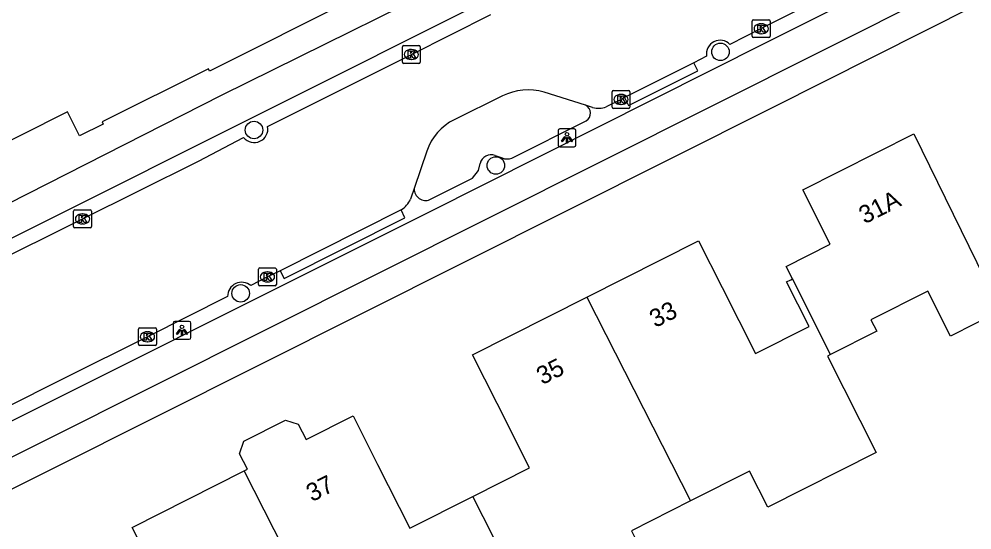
# Model space of a CAD drawing. Extents: x 157321 to 158827, y 386650 to 388532.
# Drawn here: x 157574.9 to 157628.3, y 387629.9 to 387658.5 of the extents above; entities that cross this region are included whole.
import ezdxf

# ---------------------------------------------------------------- set-up
doc = ezdxf.new("R2010")
doc.units = 0
for name, color, linetype in [('IMGEO_Berm_open', 7, 'Continuous'), ('IMGEO_Boom', 7, 'Continuous'), ('IMGEO_Fietspad_open', 7, 'Continuous'), ('IMGEO_Kolk', 7, 'Continuous'), ('IMGEO_Lichtpunt', 7, 'Continuous'), ('IMGEO_Pand', 7, 'Continuous'), ('IMGEO_Pand_nummerreeks', 7, 'Continuous'), ('IMGEO_Rijbaan_lokaal_open', 7, 'Continuous'), ('IMGEO_Verkeerseiland_groen', 7, 'Continuous'), ('IMGEO_Voetpad_open', 7, 'Continuous')]:
    doc.layers.add(name, color=color, linetype=linetype)

msp = doc.modelspace()

# ---------------------------------------------------------------- linework, layer by layer
at = {"layer": 'IMGEO_Berm_open'}
for points in [[(157608.823, 387654.145), (157609.048, 387653.7), (157612.922, 387655.638), (157612.705, 387656.091)], [(157589.553, 387644.437), (157589.77, 387644.002), (157596.532, 387647.405), (157596.319, 387647.859)]]:
    msp.add_lwpolyline(points, dxfattribs=at)
at = {"layer": 'IMGEO_Boom'}
for centre in [(157614.197, 387656.701), (157588.087, 387652.325), (157601.625, 387650.339), (157587.342, 387643.175)]:
    msp.add_circle(centre, 0.489, dxfattribs=at)
at = {"layer": 'IMGEO_Fietspad_open'}
for points in [[(157565.674, 387643.795), (157586.268, 387654.276), (157602.223, 387662.168), (157633.171, 387677.702), (157658.586, 387690.459), (157687.79, 387705.127), (157688.179, 387705.325)], [(157688.948, 387703.712), (157688.853, 387703.664), (157658.704, 387688.508), (157633.965, 387676.076), (157632.808, 387675.494), (157602.899, 387660.494), (157587.041, 387652.538), (157567.394, 387642.71), (157567.399, 387642.417)], [(157569.697, 387633.623), (157597.83, 387647.706), (157616.763, 387657.23), (157637.927, 387667.851), (157666.428, 387682.154), (157672.423, 387685.176)], [(157675.661, 387684.73), (157666.647, 387680.247), (157638.747, 387666.244), (157569.945, 387631.713), (157569.232, 387631.358)]]:
    msp.add_lwpolyline(points, dxfattribs=at)
at = {"layer": 'IMGEO_Kolk'}
for p, q in [((157615.977, 387657.574), (157615.977, 387658.426)), ((157616.052, 387658.5), (157616.904, 387658.5)), ((157616.465, 387658.28), (157616.49, 387658.28)), ((157616.978, 387658.426), (157616.978, 387657.574)), ((157616.488, 387657.72), (157616.463, 387657.72)), ((157596.469, 387657.055), (157597.321, 387657.055)), ((157616.904, 387657.5), (157616.052, 387657.5)), ((157596.394, 387656.129), (157596.394, 387656.981)), ((157596.882, 387656.835), (157596.907, 387656.835)), ((157597.395, 387656.981), (157597.395, 387656.129)), ((157597.321, 387656.055), (157596.469, 387656.055)), ((157596.905, 387656.275), (157596.88, 387656.275)), ((157608.131, 387653.611), (157608.131, 387654.463)), ((157608.206, 387654.537), (157609.058, 387654.537)), ((157609.132, 387654.463), (157609.132, 387653.611)), ((157608.619, 387654.317), (157608.644, 387654.317)), ((157609.058, 387653.537), (157608.206, 387653.537)), ((157608.642, 387653.757), (157608.617, 387653.757)), ((157577.985, 387646.922), (157577.985, 387647.774)), ((157578.06, 387647.848), (157578.912, 387647.848)), ((157578.473, 387647.628), (157578.498, 387647.628)), ((157578.986, 387647.774), (157578.986, 387646.922)), ((157578.496, 387647.068), (157578.471, 387647.068)), ((157578.912, 387646.848), (157578.06, 387646.848)), ((157588.337, 387643.673), (157588.337, 387644.525)), ((157588.412, 387644.599), (157589.264, 387644.599)), ((157588.825, 387644.379), (157588.85, 387644.379)), ((157589.338, 387644.525), (157589.338, 387643.673)), ((157588.848, 387643.819), (157588.823, 387643.819)), ((157589.264, 387643.599), (157588.412, 387643.599)), ((157581.622, 387640.322), (157581.622, 387641.174)), ((157581.697, 387641.248), (157582.549, 387641.248)), ((157582.623, 387641.174), (157582.623, 387640.322)), ((157582.11, 387641.028), (157582.135, 387641.028)), ((157582.549, 387640.248), (157581.697, 387640.248)), ((157582.133, 387640.468), (157582.108, 387640.468))]:
    msp.add_line(p, q, dxfattribs=at)
for points in [[(157615.977, 387657.574), (157615.977, 387658.426)], [(157616.052, 387658.5), (157616.904, 387658.5)], [(157616.298, 387658.2), (157616.421, 387658.2), (157616.421, 387658.049), (157616.551, 387658.2), (157616.715, 387658.2), (157616.569, 387658.049), (157616.722, 387657.8), (157616.57, 387657.8), (157616.485, 387657.964), (157616.421, 387657.897), (157616.421, 387657.8), (157616.298, 387657.8), (157616.298, 387658.2)], [(157616.978, 387658.426), (157616.978, 387657.574)], [(157596.469, 387657.055), (157597.321, 387657.055)], [(157616.904, 387657.5), (157616.052, 387657.5)], [(157596.394, 387656.129), (157596.394, 387656.981)], [(157596.715, 387656.755), (157596.838, 387656.755), (157596.838, 387656.604), (157596.968, 387656.755), (157597.132, 387656.755), (157596.986, 387656.604), (157597.139, 387656.355), (157596.987, 387656.355), (157596.902, 387656.519), (157596.838, 387656.452), (157596.838, 387656.355), (157596.715, 387656.355), (157596.715, 387656.755)], [(157597.395, 387656.981), (157597.395, 387656.129)], [(157597.321, 387656.055), (157596.469, 387656.055)], [(157608.131, 387653.611), (157608.131, 387654.463)], [(157608.206, 387654.537), (157609.058, 387654.537)], [(157609.132, 387654.463), (157609.132, 387653.611)], [(157608.452, 387654.237), (157608.575, 387654.237), (157608.575, 387654.086), (157608.705, 387654.237), (157608.869, 387654.237), (157608.723, 387654.086), (157608.876, 387653.837), (157608.724, 387653.837), (157608.639, 387654.001), (157608.575, 387653.934), (157608.575, 387653.837), (157608.452, 387653.837), (157608.452, 387654.237)], [(157609.058, 387653.537), (157608.206, 387653.537)], [(157577.985, 387646.922), (157577.985, 387647.774)], [(157578.06, 387647.848), (157578.912, 387647.848)], [(157578.306, 387647.548), (157578.429, 387647.548), (157578.429, 387647.397), (157578.559, 387647.548), (157578.723, 387647.548), (157578.577, 387647.397), (157578.73, 387647.148), (157578.578, 387647.148), (157578.493, 387647.312), (157578.429, 387647.245), (157578.429, 387647.148), (157578.306, 387647.148), (157578.306, 387647.548)], [(157578.986, 387647.774), (157578.986, 387646.922)], [(157578.912, 387646.848), (157578.06, 387646.848)], [(157588.337, 387643.673), (157588.337, 387644.525)], [(157588.412, 387644.599), (157589.264, 387644.599)], [(157588.658, 387644.299), (157588.781, 387644.299), (157588.781, 387644.148), (157588.911, 387644.299), (157589.075, 387644.299), (157588.929, 387644.148), (157589.082, 387643.899), (157588.93, 387643.899), (157588.845, 387644.063), (157588.781, 387643.996), (157588.781, 387643.899), (157588.658, 387643.899), (157588.658, 387644.299)], [(157589.338, 387644.525), (157589.338, 387643.673)], [(157589.264, 387643.599), (157588.412, 387643.599)], [(157581.622, 387640.322), (157581.622, 387641.174)], [(157581.697, 387641.248), (157582.549, 387641.248)], [(157582.623, 387641.174), (157582.623, 387640.322)], [(157581.943, 387640.948), (157582.066, 387640.948), (157582.066, 387640.797), (157582.196, 387640.948), (157582.36, 387640.948), (157582.214, 387640.797), (157582.367, 387640.548), (157582.215, 387640.548), (157582.13, 387640.712), (157582.066, 387640.645), (157582.066, 387640.548), (157581.943, 387640.548), (157581.943, 387640.948)], [(157582.549, 387640.248), (157581.697, 387640.248)]]:
    msp.add_lwpolyline(points, dxfattribs=at)
for centre, start, end in [((157616.054, 387658.424), 91.552, 178.448), ((157616.054, 387658.424), 91.552, 178.448), ((157616.902, 387658.424), 1.552, 88.448), ((157616.902, 387658.424), 1.552, 88.448), ((157616.054, 387657.576), 181.552, 268.448), ((157616.054, 387657.576), 181.552, 268.448), ((157616.902, 387657.576), 271.552, 358.448), ((157616.902, 387657.576), 271.552, 358.448), ((157596.471, 387656.979), 91.552, 178.448), ((157596.471, 387656.979), 91.552, 178.448), ((157597.319, 387656.979), 1.552, 88.448), ((157597.319, 387656.979), 1.552, 88.448), ((157596.471, 387656.131), 181.552, 268.448), ((157596.471, 387656.131), 181.552, 268.448), ((157597.319, 387656.131), 271.552, 358.448), ((157597.319, 387656.131), 271.552, 358.448), ((157608.208, 387654.461), 91.552, 178.448), ((157608.208, 387654.461), 91.552, 178.448), ((157609.056, 387654.461), 1.552, 88.448), ((157609.056, 387654.461), 1.552, 88.448), ((157608.208, 387653.613), 181.552, 268.448), ((157608.208, 387653.613), 181.552, 268.448), ((157609.056, 387653.613), 271.552, 358.448), ((157609.056, 387653.613), 271.552, 358.448), ((157578.062, 387647.772), 91.552, 178.448), ((157578.062, 387647.772), 91.552, 178.448), ((157578.91, 387647.772), 1.552, 88.448), ((157578.91, 387647.772), 1.552, 88.448), ((157578.062, 387646.924), 181.552, 268.448), ((157578.062, 387646.924), 181.552, 268.448), ((157578.91, 387646.924), 271.552, 358.448), ((157578.91, 387646.924), 271.552, 358.448), ((157588.414, 387644.523), 91.552, 178.448), ((157588.414, 387644.523), 91.552, 178.448), ((157589.262, 387644.523), 1.552, 88.448), ((157589.262, 387644.523), 1.552, 88.448), ((157588.414, 387643.675), 181.552, 268.448), ((157588.414, 387643.675), 181.552, 268.448), ((157589.262, 387643.675), 271.552, 358.448), ((157589.262, 387643.675), 271.552, 358.448), ((157581.699, 387641.172), 91.552, 178.448), ((157581.699, 387641.172), 91.552, 178.448), ((157582.547, 387641.172), 1.552, 88.448), ((157582.547, 387641.172), 1.552, 88.448), ((157581.699, 387640.324), 181.552, 268.448), ((157581.699, 387640.324), 181.552, 268.448), ((157582.547, 387640.324), 271.552, 358.448), ((157582.547, 387640.324), 271.552, 358.448)]:
    msp.add_arc(centre, 0.0765, start, end, dxfattribs=at)
for centre, major_axis, ratio, start_param, end_param in [((157616.464, 387658), (-0.387, 0.002), 0.722429, 4.712389, 7.853982), ((157616.489, 387658), (-0.39, 0.002), 0.717154, 1.570796, 4.712389), ((157596.881, 387656.555), (-0.387, 0.002), 0.722429, 4.712389, 7.853982), ((157596.906, 387656.555), (-0.39, 0.002), 0.717154, 1.570796, 4.712389), ((157608.618, 387654.037), (-0.387, 0.002), 0.722429, 4.712389, 7.853982), ((157608.643, 387654.037), (-0.39, 0.002), 0.717154, 1.570796, 4.712389), ((157578.472, 387647.348), (-0.387, 0.002), 0.722429, 4.712389, 7.853982), ((157578.497, 387647.348), (-0.39, 0.002), 0.717154, 1.570796, 4.712389), ((157588.824, 387644.099), (-0.387, 0.002), 0.722429, 4.712389, 7.853982), ((157588.849, 387644.099), (-0.39, 0.002), 0.717154, 1.570796, 4.712389), ((157582.109, 387640.748), (-0.387, 0.002), 0.722429, 4.712389, 7.853982), ((157582.134, 387640.748), (-0.39, 0.002), 0.717154, 1.570796, 4.712389)]:
    msp.add_ellipse(centre, major_axis=major_axis, ratio=ratio, start_param=start_param, end_param=end_param, dxfattribs=at)
at = {"layer": 'IMGEO_Lichtpunt'}
for p, q in [((157605.108, 387652.29), (157605.108, 387651.483)), ((157605.108, 387652.29), (157605.108, 387651.483)), ((157606.01, 387652.385), (157605.202, 387652.385)), ((157606.01, 387652.385), (157605.202, 387652.385)), ((157606.104, 387651.483), (157606.104, 387652.29)), ((157606.104, 387651.483), (157606.104, 387652.29)), ((157605.202, 387651.389), (157606.01, 387651.389)), ((157605.202, 387651.389), (157606.01, 387651.389)), ((157584.455, 387641.601), (157583.647, 387641.601)), ((157584.455, 387641.601), (157583.647, 387641.601)), ((157583.553, 387641.506), (157583.553, 387640.699)), ((157583.553, 387641.506), (157583.553, 387640.699)), ((157584.549, 387640.699), (157584.549, 387641.506)), ((157584.549, 387640.699), (157584.549, 387641.506)), ((157583.647, 387640.605), (157584.455, 387640.605)), ((157583.647, 387640.605), (157584.455, 387640.605))]:
    msp.add_line(p, q, dxfattribs=at)
for points in [[(157605.482, 387651.954), (157605.521, 387651.926), (157605.333, 387651.664), (157605.295, 387651.691), (157605.482, 387651.954)], [(157605.584, 387651.906), (157605.631, 387651.906), (157605.631, 387651.584), (157605.584, 387651.584), (157605.584, 387651.906)], [(157605.694, 387651.926), (157605.732, 387651.953), (157605.919, 387651.691), (157605.88, 387651.663), (157605.694, 387651.926)], [(157583.927, 387641.17), (157583.966, 387641.142), (157583.778, 387640.88), (157583.74, 387640.907), (157583.927, 387641.17)], [(157584.029, 387641.122), (157584.076, 387641.122), (157584.076, 387640.8), (157584.029, 387640.8), (157584.029, 387641.122)], [(157584.139, 387641.142), (157584.177, 387641.169), (157584.364, 387640.907), (157584.325, 387640.879), (157584.139, 387641.142)]]:
    msp.add_lwpolyline(points, dxfattribs=at)
for centre in [(157605.607, 387652.088), (157584.052, 387641.304)]:
    msp.add_circle(centre, 0.0994, dxfattribs=at)
for centre, start, end in [((157605.202, 387652.29), 90, 180), ((157605.202, 387652.29), 90, 180), ((157606.01, 387652.29), 0, 90), ((157606.01, 387652.29), 0, 90), ((157605.202, 387651.483), 180, 270), ((157605.202, 387651.483), 180, 270), ((157606.01, 387651.483), 270, 0), ((157606.01, 387651.483), 270, 360), ((157583.647, 387641.506), 90, 180), ((157583.647, 387641.506), 90, 180), ((157584.455, 387641.506), 0, 90), ((157584.455, 387641.506), 0, 90), ((157583.647, 387640.699), 180, 270), ((157583.647, 387640.699), 180, 270), ((157584.455, 387640.699), 270, 0), ((157584.455, 387640.699), 270, 360)]:
    msp.add_arc(centre, 0.0946, start, end, dxfattribs=at)
at = {"layer": 'IMGEO_Pand'}
for points in [[(157618.227, 387643.983), (157617.874, 387644.682), (157620.348, 387645.932), (157618.814, 387648.967), (157625.02, 387652.104), (157627.217, 387647.613), (157629.869, 387642.19), (157627.077, 387640.78), (157625.805, 387643.297), (157622.623, 387641.689), (157622.943, 387641.056), (157620.362, 387639.752)], [(157606.72, 387642.968), (157612.966, 387646.125), (157614.288, 387643.509), (157616.16, 387639.806), (157619.157, 387641.321), (157617.896, 387643.816), (157618.144, 387643.941), (157618.227, 387643.983)], [(157620.362, 387639.752), (157618.227, 387643.983)], [(157600.33, 387631.799), (157603.51, 387633.406), (157601.689, 387637.01), (157600.314, 387639.731), (157606.72, 387642.968)], [(157606.72, 387642.968), (157612.524, 387631.558)], [(157620.362, 387639.752), (157620.186, 387639.663), (157622.911, 387634.271), (157616.844, 387631.204), (157615.822, 387633.225), (157612.524, 387631.558)], [(157587.544, 387633.236), (157587.717, 387633.324), (157587.28, 387634.19), (157587.514, 387634.902), (157589.851, 387636.083), (157590.563, 387635.849), (157591, 387634.983), (157593.632, 387636.313), (157595.005, 387633.597), (157596.812, 387630.021), (157600.33, 387631.799)], [(157592.556, 387623.351), (157588.948, 387621.527), (157589.82, 387619.801), (157587.478, 387618.617), (157589.319, 387614.973), (157585.531, 387613.059), (157583.69, 387616.703), (157581.017, 387621.993), (157584.471, 387623.739), (157582.602, 387627.437), (157581.273, 387630.067), (157587.544, 387633.236)], [(157592.556, 387623.351), (157587.544, 387633.236)], [(157605.61, 387621.392), (157600.33, 387631.799)], [(157612.524, 387631.558), (157609.21, 387629.883), (157610.249, 387627.828), (157611.041, 387626.261), (157607.88, 387624.664), (157608.735, 387622.972), (157605.61, 387621.392)]]:
    msp.add_lwpolyline(points, dxfattribs=at)
at = {"layer": 'IMGEO_Rijbaan_lokaal_open'}
for points in [[(157620.273, 387659.907), (157616.477, 387658.002), (157614.728, 387657.12)], [(157588.85, 387652.521), (157596.896, 387656.554), (157601.347, 387658.802)], [(157612.705, 387656.091), (157608.823, 387654.145)], [(157613.423, 387656.467), (157612.705, 387656.091)], [(157606.648, 387653.71), (157604.32, 387654.444)], [(157601.994, 387654.236), (157599.296, 387652.904)], [(157608.823, 387654.145), (157608.632, 387654.039), (157607.807, 387653.622)], [(157607.043, 387653.586), (157606.648, 387653.71)], [(157573.044, 387644.65), (157578.487, 387647.347), (157581.597, 387648.908), (157584.972, 387650.586), (157587.506, 387651.897)], [(157597.76, 387651.146), (157597.064, 387649.109)], [(157597.064, 387649.109), (157596.842, 387648.46)], [(157596.319, 387647.859), (157589.553, 387644.437)], [(157589.553, 387644.437), (157588.837, 387644.1), (157587.912, 387643.611)], [(157586.607, 387643), (157582.123, 387640.749), (157577.438, 387638.409), (157574.054, 387636.702), (157569.341, 387634.325)]]:
    msp.add_lwpolyline(points, dxfattribs=at)
for centre, radius, start, end in [((157614.179, 387656.586), 0.766, 44.209, 188.9562), ((157603.422, 387651.376), 3.196, 73.6836, 116.5365), ((157607.369, 387654.79), 1.247, 254.8426, 290.553), ((157600.661, 387650.161), 3.064, 116.4632, 161.2481), ((157588.095, 387652.387), 0.767, 219.7608, 10.0487), ((157595.735, 387648.895), 1.189, 299.3943, 338.545), ((157587.401, 387643.002), 0.794, 50.0118, 180.1661)]:
    msp.add_arc(centre, radius, start, end, dxfattribs=at)
at = {"layer": 'IMGEO_Verkeerseiland_groen'}
for points in [[(157602.52, 387650.752), (157606.688, 387652.845)], [(157601.578, 387650.906), (157601.985, 387650.76)], [(157597.861, 387648.399), (157600.311, 387649.636), (157600.647, 387650.06), (157600.742, 387650.454)]]:
    msp.add_lwpolyline(points, dxfattribs=at)
for centre, radius, start, end in [((157606.425, 387653.266), 0.497, 301.9966, 63.2986), ((157601.372, 387650.288), 0.651, 71.5587, 165.2388), ((157602.262, 387651.405), 0.702, 246.7312, 291.5554), ((157597.694, 387649.014), 0.637, 171.3771, 285.231)]:
    msp.add_arc(centre, radius, start, end, dxfattribs=at)
at = {"layer": 'IMGEO_Voetpad_open'}
for points in [[(157656.318, 387692.814), (157631.791, 387680.53), (157632.467, 387679.145), (157601.748, 387663.749), (157585.592, 387655.625), (157585.532, 387655.755), (157579.588, 387652.785), (157579.644, 387652.658), (157578.314, 387651.995), (157577.637, 387653.335), (157564.366, 387646.663)], [(157676.207, 387683.552), (157665.792, 387678.165), (157639.374, 387664.995), (157633.991, 387662.311), (157634.079, 387662.144), (157617.129, 387653.586), (157570.984, 387630.438)]]:
    msp.add_lwpolyline(points, dxfattribs=at)

# ---------------------------------------------------------------- texts
at = {"layer": 'IMGEO_Pand_nummerreeks'}
for s, rotation, p in [('31A', 26.8144, (157622.268, 387647.037)), ('33', 26.8087, (157610.546, 387641.227)), ('35', 26.8087, (157604.22, 387638.03)), ('37', 26.8088, (157591.33, 387631.475))]:
    msp.add_text(s, height=1, rotation=rotation, dxfattribs=at).set_placement(p)

doc.saveas('drawing.dxf')
